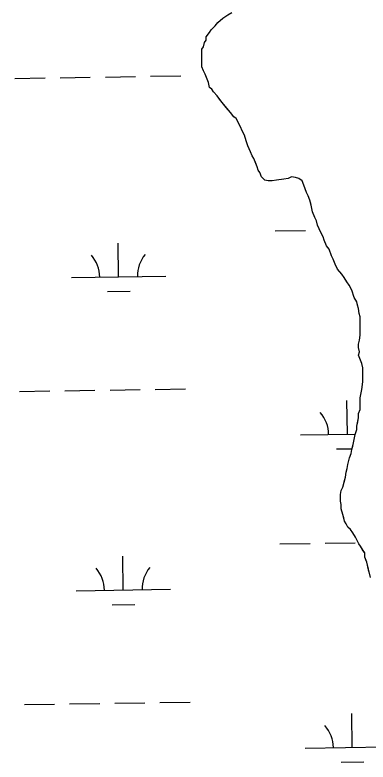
# Model space of a CAD drawing. Extents: x 3807117 to 3845308, y 337856 to 363736.
# Drawn here: x 3838117 to 3838492, y 346080 to 346874 of the extents above; entities that cross this region are included whole.
import ezdxf

# ---------------------------------------------------------------- set-up
doc = ezdxf.new("R2010")
doc.units = 0
doc.layers.add('V-TOPO-SHOR', color=7, linetype='Continuous')
doc.layers.add('V-WETL-SWMP', color=7, linetype='Continuous')

msp = doc.modelspace()

# ---------------------------------------------------------------- linework, layer by layer
at = {"layer": 'V-TOPO-SHOR'}
for points in [[(3838374.18, 346712.95), (3838372.4, 346717.38), (3838370.62, 346721.81), (3838368.84, 346724.47), (3838367.06, 346728.9), (3838364.39, 346735.1), (3838362.61, 346740.42), (3838360.83, 346746.62), (3838358.16, 346751.05), (3838356.38, 346755.48), (3838353.72, 346760.79), (3838351.94, 346764.34), (3838349.28, 346766.1), (3838345.72, 346770.53), (3838341.28, 346775.85), (3838336.84, 346781.16), (3838334.18, 346784.7), (3838331.51, 346788.24), (3838327.96, 346792.67), (3838326.18, 346795.33), (3838323.52, 346797.1), (3838322.62, 346802.41), (3838319.06, 346811.27), (3838317.29, 346814.82), (3838315.5, 346819.25), (3838315.49, 346828.11), (3838315.48, 346834.32), (3838315.48, 346837.86), (3838317.25, 346840.53), (3838318.13, 346844.96), (3838319.9, 346847.62), (3838319.89, 346851.17), (3838323.43, 346855.6), (3838325.2, 346858.27), (3838329.62, 346862.71), (3838332.28, 346866.26), (3838337.59, 346870.7), (3838342.91, 346874.25), (3838347.33, 346876.92)], [(3838488.29, 346298.23), (3838488.28, 346302.67), (3838486.5, 346305.32), (3838483.84, 346309.75), (3838482.06, 346312.41), (3838480.28, 346315.95), (3838478.51, 346319.5), (3838475.84, 346323.92), (3838473.17, 346327.47), (3838470.51, 346330.12), (3838468.73, 346333.66), (3838466.96, 346336.32), (3838466.06, 346339.87), (3838465.17, 346343.41), (3838463.39, 346349.61), (3838463.38, 346354.05), (3838462.49, 346357.59), (3838462.48, 346361.14), (3838462.48, 346364.68), (3838463.36, 346369.12), (3838465.13, 346372.67), (3838466.89, 346379.76), (3838467.77, 346383.31), (3838468.65, 346388.63), (3838469.53, 346392.18), (3838470.41, 346396.61), (3838472.17, 346403.71), (3838473.94, 346408.14), (3838474.81, 346412.58), (3838475.7, 346416.12), (3838476.58, 346419.67), (3838477.46, 346424.99), (3838478.34, 346428.54), (3838480.1, 346433.86), (3838480.1, 346437.41), (3838480.98, 346441.84), (3838481.86, 346446.27), (3838481.85, 346450.71), (3838483.62, 346455.14), (3838483.61, 346459.57), (3838483.6, 346463.12), (3838483.6, 346467.55), (3838485.36, 346476.42), (3838486.23, 346484.4), (3838486.23, 346487.95), (3838486.22, 346493.27), (3838486.21, 346499.47), (3838485.31, 346503.9), (3838481.76, 346512.76), (3838482.64, 346516.31), (3838481.74, 346520.74), (3838481.74, 346524.29), (3838482.62, 346528.72), (3838483.5, 346534.04), (3838483.48, 346541.14), (3838483.48, 346544.68), (3838483.47, 346549.11), (3838483.47, 346553.55), (3838482.58, 346557.09), (3838481.68, 346562.41), (3838480.79, 346565.95), (3838479.89, 346569.5), (3838477.23, 346573.92), (3838474.56, 346581.9), (3838471.89, 346587.22), (3838469.22, 346590.76), (3838466.56, 346595.18), (3838463.89, 346598.73), (3838459.45, 346604.04), (3838456.78, 346609.36), (3838455, 346614.67), (3838453.23, 346618.22), (3838450.55, 346625.3), (3838447.89, 346628.85), (3838445.22, 346635.05), (3838444.33, 346638.59), (3838441.66, 346643.02), (3838438.1, 346650.99), (3838437.21, 346655.42), (3838435.43, 346658.97), (3838432.76, 346665.17), (3838431.87, 346670.49), (3838430.98, 346674.03), (3838430.08, 346677.58), (3838428.31, 346682.01), (3838426.52, 346685.55), (3838423.85, 346693.52), (3838422.08, 346697.95), (3838418.53, 346700.61), (3838414.98, 346701.49), (3838410.54, 346702.37), (3838407, 346700.59), (3838402.57, 346699.7), (3838394.59, 346698.8), (3838390.16, 346697.91), (3838385.73, 346697.9), (3838382.18, 346698.78), (3838378.63, 346702.32), (3838376.85, 346706.75), (3838375.07, 346709.41), (3838374.18, 346712.95)], [(3838492.86, 346282.78), (3838491.73, 346287.93), (3838490.6, 346292.68), (3838489.44, 346295.46), (3838488.29, 346298.23)]]:
    msp.add_lwpolyline(points, dxfattribs=at)
at = {"layer": 'V-WETL-SWMP'}
for p, q in [((3838332.28, 346866.26), (3838337.59, 346870.7)), ((3838337.59, 346870.7), (3838342.91, 346874.25)), ((3838325.2, 346858.27), (3838329.62, 346862.71)), ((3838329.62, 346862.71), (3838332.28, 346866.26)), ((3838319.89, 346851.17), (3838323.43, 346855.61)), ((3838323.43, 346855.61), (3838325.2, 346858.27)), ((3838317.25, 346840.53), (3838318.13, 346844.96)), ((3838318.13, 346844.96), (3838319.9, 346847.62)), ((3838319.9, 346847.62), (3838319.89, 346851.17)), ((3838315.48, 346837.86), (3838317.25, 346840.53)), ((3838315.51, 346819.25), (3838315.48, 346837.86)), ((3838317.29, 346814.82), (3838315.51, 346819.25)), ((3838319.07, 346811.27), (3838317.29, 346814.82)), ((3838117.01, 346806.87), (3838149.01, 346807.35)), ((3838165.01, 346807.59), (3838197, 346808.07)), ((3838213, 346808.31), (3838245, 346808.79)), ((3838261, 346809.03), (3838292.99, 346809.51)), ((3838322.62, 346802.41), (3838319.07, 346811.27)), ((3838323.52, 346797.1), (3838322.62, 346802.41)), ((3838326.18, 346795.33), (3838323.52, 346797.1)), ((3838327.96, 346792.67), (3838326.18, 346795.33)), ((3838331.51, 346788.24), (3838327.96, 346792.67)), ((3838336.84, 346781.16), (3838331.51, 346788.24)), ((3838345.72, 346770.53), (3838336.84, 346781.16)), ((3838349.28, 346766.11), (3838345.72, 346770.53)), ((3838351.94, 346764.34), (3838349.28, 346766.11)), ((3838356.38, 346755.48), (3838351.94, 346764.34)), ((3838358.16, 346751.05), (3838356.38, 346755.48)), ((3838360.83, 346746.62), (3838358.16, 346751.05)), ((3838362.61, 346740.42), (3838360.83, 346746.62)), ((3838364.39, 346735.1), (3838362.61, 346740.42)), ((3838367.06, 346728.9), (3838364.39, 346735.1)), ((3838368.84, 346724.47), (3838367.06, 346728.9)), ((3838370.62, 346721.81), (3838368.84, 346724.47)), ((3838374.18, 346712.95), (3838370.62, 346721.81)), ((3838375.07, 346709.41), (3838374.18, 346712.95)), ((3838376.85, 346706.75), (3838375.07, 346709.41)), ((3838378.63, 346702.32), (3838376.85, 346706.75)), ((3838382.18, 346698.78), (3838378.63, 346702.32)), ((3838407, 346700.59), (3838402.57, 346699.7)), ((3838410.54, 346702.37), (3838407, 346700.59)), ((3838414.98, 346701.49), (3838410.54, 346702.37)), ((3838418.53, 346700.61), (3838414.98, 346701.49)), ((3838422.08, 346697.96), (3838418.53, 346700.61)), ((3838385.73, 346697.9), (3838382.18, 346698.78)), ((3838390.16, 346697.91), (3838385.73, 346697.9)), ((3838394.59, 346698.8), (3838390.16, 346697.91)), ((3838402.57, 346699.7), (3838394.59, 346698.8)), ((3838423.86, 346693.53), (3838422.08, 346697.96)), ((3838426.53, 346685.55), (3838423.86, 346693.53)), ((3838428.31, 346682.01), (3838426.53, 346685.55)), ((3838430.09, 346677.58), (3838428.31, 346682.01)), ((3838431.87, 346670.49), (3838430.09, 346677.58)), ((3838432.76, 346665.17), (3838431.87, 346670.49)), ((3838435.43, 346658.97), (3838432.76, 346665.17)), ((3838437.21, 346655.43), (3838435.43, 346658.97)), ((3838438.1, 346650.99), (3838437.21, 346655.43)), ((3838393.38, 346644.82), (3838425.38, 346645.3)), ((3838441.66, 346643.02), (3838438.1, 346650.99)), ((3838444.33, 346638.59), (3838441.66, 346643.02)), ((3838445.22, 346635.05), (3838444.33, 346638.59)), ((3838227.03, 346595.89), (3838226.49, 346631.89)), ((3838447.89, 346628.85), (3838445.22, 346635.05)), ((3838450.56, 346625.3), (3838447.89, 346628.85)), ((3838453.23, 346618.22), (3838450.56, 346625.3)), ((3838455, 346614.67), (3838453.23, 346618.22)), ((3838456.79, 346609.36), (3838455, 346614.67)), ((3838459.45, 346604.04), (3838456.79, 346609.36)), ((3838463.89, 346598.73), (3838459.45, 346604.04)), ((3838466.56, 346595.19), (3838463.89, 346598.73)), ((3838177.04, 346595.14), (3838277.02, 346596.64)), ((3838469.23, 346590.76), (3838466.56, 346595.19)), ((3838471.89, 346587.22), (3838469.23, 346590.76)), ((3838474.56, 346581.9), (3838471.89, 346587.22)), ((3838477.23, 346573.93), (3838474.56, 346581.9)), ((3838215.26, 346580.28), (3838239.26, 346580.64)), ((3838479.9, 346569.5), (3838477.23, 346573.93)), ((3838481.68, 346562.41), (3838479.9, 346569.5)), ((3838482.57, 346557.09), (3838481.68, 346562.41)), ((3838483.47, 346553.55), (3838482.57, 346557.09)), ((3838483.5, 346534.04), (3838483.47, 346553.55)), ((3838482.62, 346528.72), (3838483.5, 346534.04)), ((3838481.74, 346524.29), (3838482.62, 346528.72)), ((3838481.74, 346520.74), (3838481.74, 346524.29)), ((3838482.64, 346516.31), (3838481.74, 346520.74)), ((3838481.76, 346512.76), (3838482.64, 346516.31)), ((3838485.32, 346503.9), (3838481.76, 346512.76)), ((3838486.21, 346499.47), (3838485.32, 346503.9)), ((3838486.23, 346484.4), (3838486.21, 346499.47)), ((3838485.36, 346476.42), (3838486.23, 346484.4)), ((3838122, 346474.23), (3838153.99, 346474.71)), ((3838169.99, 346474.95), (3838201.99, 346475.43)), ((3838217.99, 346475.67), (3838249.98, 346476.15)), ((3838265.98, 346476.39), (3838297.98, 346476.87)), ((3838483.6, 346467.55), (3838485.36, 346476.42)), ((3838470.03, 346428.7), (3838469.49, 346464.69)), ((3838483.62, 346455.14), (3838483.6, 346467.55)), ((3838481.85, 346450.71), (3838483.62, 346455.14)), ((3838481.86, 346446.27), (3838481.85, 346450.71)), ((3838480.1, 346437.41), (3838481.86, 346446.27)), ((3838478.34, 346428.54), (3838480.1, 346433.86)), ((3838480.1, 346433.86), (3838480.1, 346437.41)), ((3838420.04, 346427.95), (3838478.43, 346428.82)), ((3838476.58, 346419.67), (3838477.46, 346424.99)), ((3838477.46, 346424.99), (3838478.34, 346428.54)), ((3838474.82, 346412.58), (3838476.58, 346419.67)), ((3838458.27, 346413.09), (3838475.01, 346413.34)), ((3838472.17, 346403.71), (3838473.94, 346408.14)), ((3838473.94, 346408.14), (3838474.82, 346412.58)), ((3838470.41, 346396.61), (3838472.17, 346403.71)), ((3838468.65, 346388.63), (3838469.53, 346392.18)), ((3838469.53, 346392.18), (3838470.41, 346396.61)), ((3838465.13, 346372.67), (3838467.77, 346383.31)), ((3838467.77, 346383.31), (3838468.65, 346388.63)), ((3838462.48, 346364.68), (3838463.36, 346369.12)), ((3838463.36, 346369.12), (3838465.13, 346372.67)), ((3838462.49, 346357.59), (3838462.48, 346364.68)), ((3838463.38, 346354.05), (3838462.49, 346357.59)), ((3838463.39, 346349.61), (3838463.38, 346354.05)), ((3838465.17, 346343.41), (3838463.39, 346349.61)), ((3838466.95, 346336.32), (3838465.17, 346343.41)), ((3838468.73, 346333.67), (3838466.95, 346336.32)), ((3838470.51, 346330.12), (3838468.73, 346333.67)), ((3838473.17, 346327.47), (3838470.51, 346330.12)), ((3838475.84, 346323.92), (3838473.17, 346327.47)), ((3838478.51, 346319.5), (3838475.84, 346323.92)), ((3838398.36, 346312.18), (3838430.36, 346312.66)), ((3838446.36, 346312.9), (3838478.35, 346313.38)), ((3838482.06, 346312.41), (3838478.51, 346319.5)), ((3838483.84, 346309.75), (3838482.06, 346312.41)), ((3838486.51, 346305.32), (3838483.84, 346309.75)), ((3838488.28, 346302.67), (3838486.51, 346305.32)), ((3838232.01, 346263.25), (3838231.47, 346299.25)), ((3838488.29, 346298.23), (3838488.28, 346302.67)), ((3838490.6, 346292.68), (3838488.29, 346298.23)), ((3838494.37, 346276.45), (3838490.6, 346292.68)), ((3838182.02, 346262.5), (3838282.01, 346264)), ((3838220.25, 346247.64), (3838244.24, 346248)), ((3838126.98, 346141.59), (3838158.98, 346142.07)), ((3838174.97, 346142.31), (3838206.97, 346142.79)), ((3838222.97, 346143.03), (3838254.97, 346143.51)), ((3838270.96, 346143.75), (3838302.96, 346144.23)), ((3838475.02, 346096.06), (3838474.48, 346132.06)), ((3838425.02, 346095.31), (3838525.01, 346096.81)), ((3838463.25, 346080.45), (3838487.25, 346080.81))]:
    msp.add_line(p, q, dxfattribs=at)
for centre, start, end in [((3838171.79, 346595.54), 0.08653, 41.63019), ((3838282.26, 346597.19), 140.08653, 181.63019), ((3838414.79, 346428.35), 0.08653, 41.63019), ((3838176.77, 346262.9), 0.08653, 41.63019), ((3838287.24, 346264.55), 140.08653, 181.63019), ((3838419.77, 346095.71), 0.08653, 41.63019)]:
    msp.add_arc(centre, 35.25, start, end, dxfattribs=at)

doc.saveas('drawing.dxf')
